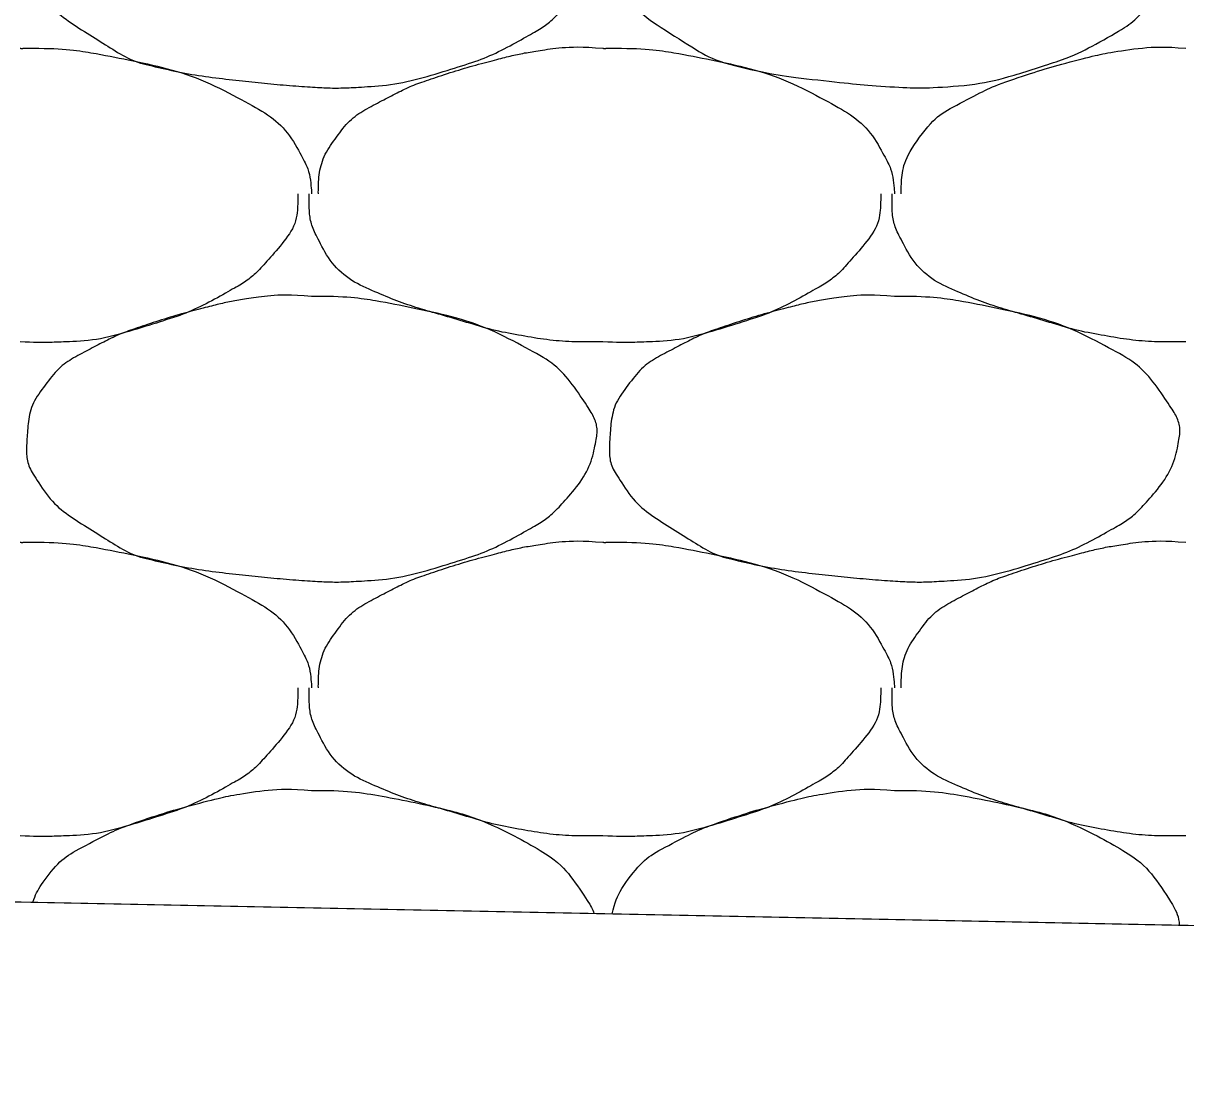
# Model space of a CAD drawing. Extents: x 1373719 to 1374161, y 379835 to 380167.
# Drawn here: x 1373979.28 to 1373980.199, y 380058.646 to 380059.475 of the extents above; entities that cross this region are included whole.
import ezdxf

# ---------------------------------------------------------------- set-up
doc = ezdxf.new("R2010")
doc.units = 0
doc.layers.add('Aggregate Base Course', color=7, linetype='Continuous')
doc.layers.add('SIGNATURE', color=7, linetype='Continuous')

msp = doc.modelspace()

# ---------------------------------------------------------------- linework, layer by layer
msp.add_line((1373964.6908, 380059.07229), (1373986.02742, 380058.64556))
at = {"layer": 'Aggregate Base Course'}
for points, degree in [([(1373979.50824, 380059.65), (1373979.5346, 380059.65036), (1373979.56105, 380059.64639), (1373979.58744, 380059.641), (1373979.61966, 380059.63442), (1373979.64935, 380059.62461), (1373979.67924, 380059.6086), (1373979.69917, 380059.59792), (1373979.7128, 380059.58345), (1373979.72604, 380059.5636), (1373979.73173, 380059.55506), (1373979.73479, 380059.54523), (1373979.73324, 380059.5366), (1373979.73019, 380059.5197), (1373979.72138, 380059.50291), (1373979.70804, 380059.488), (1373979.6996, 380059.47858), (1373979.69128, 380059.47222), (1373979.68104, 380059.4664), (1373979.6629, 380059.45609), (1373979.64502, 380059.44745), (1373979.62524, 380059.4412), (1373979.59968, 380059.43313), (1373979.57416, 380059.42664), (1373979.54784, 380059.425), (1373979.53465, 380059.42418), (1373979.5214, 380059.42412), (1373979.50824, 380059.425), (1373979.48841, 380059.42632), (1373979.46863, 380059.42823), (1373979.44884, 380059.4304), (1373979.42704, 380059.43279), (1373979.40553, 380059.43623), (1373979.38404, 380059.4412), (1373979.36638, 380059.44528), (1373979.35121, 380059.45472), (1373979.33544, 380059.4646), (1373979.31756, 380059.4758), (1373979.30303, 380059.48672), (1373979.29044, 380059.506), (1373979.28396, 380059.51591), (1373979.28265, 380059.52652), (1373979.28324, 380059.5366), (1373979.28408, 380059.5512), (1373979.28715, 380059.56591), (1373979.29764, 380059.5798), (1373979.30825, 380059.59386), (1373979.3198, 380059.60139), (1373979.33364, 380059.6086), (1373979.34548, 380059.61478), (1373979.35711, 380059.62057), (1373979.36964, 380059.6248), (1373979.38752, 380059.63084), (1373979.40537, 380059.63624), (1373979.42364, 380059.641), (1373979.43496, 380059.64395), (1373979.44628, 380059.64639), (1373979.45784, 380059.6482), (1373979.47451, 380059.65081), (1373979.49153, 380059.65144), (1373979.50824, 380059.65)], 3), ([(1373979.96904, 380059.65), (1373979.9954, 380059.65036), (1373980.02185, 380059.64639), (1373980.08046, 380059.63442), (1373980.11015, 380059.62461), (1373980.15997, 380059.59792), (1373980.1736, 380059.58345), (1373980.19253, 380059.55506), (1373980.19559, 380059.54523), (1373980.19099, 380059.5197), (1373980.18218, 380059.50291), (1373980.1604, 380059.47858), (1373980.15208, 380059.47222), (1373980.1237, 380059.45609), (1373980.10582, 380059.44745), (1373980.06048, 380059.43313), (1373980.03496, 380059.42664), (1373979.99545, 380059.42418), (1373979.9822, 380059.42412), (1373979.94921, 380059.42632), (1373979.92943, 380059.42823), (1373979.88784, 380059.43279), (1373979.86633, 380059.43623), (1373979.82718, 380059.44528), (1373979.81201, 380059.45472), (1373979.77836, 380059.4758), (1373979.76383, 380059.48672), (1373979.74476, 380059.51591), (1373979.74345, 380059.52652), (1373979.74488, 380059.5512), (1373979.74795, 380059.56591), (1373979.76905, 380059.59386), (1373979.7806, 380059.60139), (1373979.80628, 380059.61478), (1373979.81791, 380059.62057), (1373979.84832, 380059.63084), (1373979.86617, 380059.63624), (1373979.89576, 380059.64395), (1373979.90708, 380059.64639), (1373979.93531, 380059.65081), (1373979.95233, 380059.65144), (1373979.96904, 380059.65)], 3), ([(1373979.27784, 380059.4556), (1373979.27963, 380059.4555), (1373979.28144, 380059.45571), (1373979.28324, 380059.4556)], 2), ([(1373979.28324, 380059.4556), (1373979.3096, 380059.45596), (1373979.33605, 380059.45199), (1373979.36244, 380059.4466), (1373979.39466, 380059.44002), (1373979.42435, 380059.43021), (1373979.45424, 380059.4142), (1373979.47417, 380059.40352), (1373979.49008, 380059.3896), (1373979.50104, 380059.3692), (1373979.50575, 380059.36042), (1373979.50751, 380059.35149), (1373979.50824, 380059.3422), (1373979.50828, 380059.3416), (1373979.50835, 380059.34099), (1373979.50824, 380059.3404)], 3), ([(1373979.51364, 380059.3404), (1373979.51366, 380059.341), (1373979.51362, 380059.3416), (1373979.51364, 380059.3422), (1373979.51397, 380059.35738), (1373979.51825, 380059.37195), (1373979.52804, 380059.3854), (1373979.53794, 380059.39902), (1373979.5502, 380059.40699), (1373979.56404, 380059.4142), (1373979.57588, 380059.42038), (1373979.58751, 380059.42617), (1373979.60004, 380059.4304), (1373979.61792, 380059.43644), (1373979.63577, 380059.44184), (1373979.65404, 380059.4466), (1373979.66536, 380059.44955), (1373979.67668, 380059.45199), (1373979.68824, 380059.4538), (1373979.70491, 380059.45641), (1373979.72193, 380059.45704), (1373979.73864, 380059.4556)], 3), ([(1373979.73864, 380059.4556), (1373979.74043, 380059.4555), (1373979.74224, 380059.45571), (1373979.74404, 380059.4556)], 2), ([(1373979.74404, 380059.4556), (1373979.7704, 380059.45596), (1373979.79685, 380059.45199), (1373979.82324, 380059.4466), (1373979.85546, 380059.44002), (1373979.88515, 380059.43021), (1373979.91504, 380059.4142), (1373979.93497, 380059.40352), (1373979.95088, 380059.3896), (1373979.96184, 380059.3692), (1373979.96655, 380059.36042), (1373979.96831, 380059.35149), (1373979.96904, 380059.3422), (1373979.96908, 380059.3416), (1373979.96915, 380059.34099), (1373979.96904, 380059.3404)], 3), ([(1373979.97444, 380059.3404), (1373979.97446, 380059.341), (1373979.97442, 380059.3416), (1373979.97477, 380059.35738), (1373979.97905, 380059.37195), (1373979.99874, 380059.39902), (1373980.011, 380059.40699), (1373980.03668, 380059.42038), (1373980.04831, 380059.42617), (1373980.07872, 380059.43644), (1373980.09657, 380059.44184), (1373980.12616, 380059.44955), (1373980.13748, 380059.45199), (1373980.16571, 380059.45641), (1373980.18273, 380059.45704), (1373980.19944, 380059.4556)], 3), ([(1373979.49744, 380059.3404), (1373979.49748, 380059.3386), (1373979.4975, 380059.3368), (1373979.49744, 380059.335), (1373979.49677, 380059.31675), (1373979.48519, 380059.30094), (1373979.47224, 380059.2864), (1373979.46405, 380059.27721), (1373979.45548, 380059.27062), (1373979.44524, 380059.2648), (1373979.4271, 380059.25449), (1373979.40922, 380059.24585), (1373979.38944, 380059.2396), (1373979.36388, 380059.23153), (1373979.33838, 380059.22443), (1373979.31204, 380059.2234), (1373979.30064, 380059.22295), (1373979.28922, 380059.22289), (1373979.27784, 380059.2234)], 3), ([(1373979.73864, 380059.2234), (1373979.73624, 380059.2234), (1373979.73384, 380059.2234), (1373979.73144, 380059.2234), (1373979.71155, 380059.2234), (1373979.69175, 380059.22526), (1373979.67204, 380059.2288), (1373979.65101, 380059.23258), (1373979.63095, 380059.239), (1373979.61049, 380059.24488), (1373979.59283, 380059.24995), (1373979.57575, 380059.25565), (1373979.55864, 380059.263), (1373979.53958, 380059.27119), (1373979.52372, 380059.28499), (1373979.51364, 380059.3044), (1373979.50845, 380059.31438), (1373979.50644, 380059.32452), (1373979.50644, 380059.335), (1373979.50644, 380059.3368), (1373979.50644, 380059.3386), (1373979.50644, 380059.3404)], 3), ([(1373979.95824, 380059.3404), (1373979.95828, 380059.3386), (1373979.9583, 380059.3368), (1373979.95824, 380059.335), (1373979.95757, 380059.31675), (1373979.94599, 380059.30094), (1373979.93304, 380059.2864), (1373979.92485, 380059.27721), (1373979.91628, 380059.27062), (1373979.90604, 380059.2648), (1373979.8879, 380059.25449), (1373979.87002, 380059.24585), (1373979.85024, 380059.2396), (1373979.82468, 380059.23153), (1373979.79918, 380059.22443), (1373979.77284, 380059.2234), (1373979.76144, 380059.22295), (1373979.75002, 380059.22289), (1373979.73864, 380059.2234)], 3), ([(1373980.19944, 380059.2234), (1373980.19704, 380059.2234), (1373980.19464, 380059.2234), (1373980.19224, 380059.2234), (1373980.17235, 380059.2234), (1373980.15255, 380059.22526), (1373980.13284, 380059.2288), (1373980.11181, 380059.23258), (1373980.09175, 380059.239), (1373980.07129, 380059.24488), (1373980.05363, 380059.24995), (1373980.03655, 380059.25565), (1373980.01944, 380059.263), (1373980.00038, 380059.27119), (1373979.98452, 380059.28499), (1373979.97444, 380059.3044), (1373979.96925, 380059.31438), (1373979.96724, 380059.32452), (1373979.96724, 380059.335), (1373979.96724, 380059.3368), (1373979.96724, 380059.3386), (1373979.96724, 380059.3404)], 3), ([(1373979.50824, 380059.2594), (1373979.5346, 380059.25976), (1373979.56105, 380059.25579), (1373979.58744, 380059.2504), (1373979.61966, 380059.24382), (1373979.64935, 380059.23401), (1373979.67924, 380059.218), (1373979.69917, 380059.20732), (1373979.7128, 380059.19285), (1373979.72604, 380059.173), (1373979.73173, 380059.16446), (1373979.73479, 380059.15463), (1373979.73324, 380059.146), (1373979.73019, 380059.1291), (1373979.72138, 380059.11231), (1373979.70804, 380059.0974), (1373979.6996, 380059.08798), (1373979.69128, 380059.08162), (1373979.68104, 380059.0758), (1373979.6629, 380059.06549), (1373979.64502, 380059.05685), (1373979.62524, 380059.0506), (1373979.59968, 380059.04253), (1373979.57416, 380059.03604), (1373979.54784, 380059.0344), (1373979.53465, 380059.03358), (1373979.5214, 380059.03352), (1373979.50824, 380059.0344), (1373979.48841, 380059.03572), (1373979.46863, 380059.03763), (1373979.44884, 380059.0398), (1373979.42704, 380059.04219), (1373979.40553, 380059.04563), (1373979.38404, 380059.0506), (1373979.36638, 380059.05468), (1373979.35121, 380059.06412), (1373979.33544, 380059.074), (1373979.31756, 380059.0852), (1373979.30303, 380059.09612), (1373979.29044, 380059.1154), (1373979.28396, 380059.12531), (1373979.28265, 380059.13592), (1373979.28324, 380059.146), (1373979.28408, 380059.1606), (1373979.28715, 380059.17531), (1373979.29764, 380059.1892), (1373979.30825, 380059.20326), (1373979.3198, 380059.21079), (1373979.33364, 380059.218), (1373979.34548, 380059.22418), (1373979.35711, 380059.22997), (1373979.36964, 380059.2342), (1373979.38752, 380059.24024), (1373979.40537, 380059.24564), (1373979.42364, 380059.2504), (1373979.43496, 380059.25335), (1373979.44628, 380059.25579), (1373979.45784, 380059.2576), (1373979.47451, 380059.26021), (1373979.49153, 380059.26084), (1373979.50824, 380059.2594)], 3), ([(1373979.96904, 380059.2594), (1373979.9954, 380059.25976), (1373980.02185, 380059.25579), (1373980.04824, 380059.2504), (1373980.08046, 380059.24382), (1373980.11015, 380059.23401), (1373980.14004, 380059.218), (1373980.15997, 380059.20732), (1373980.1736, 380059.19285), (1373980.18684, 380059.173), (1373980.19253, 380059.16446), (1373980.19559, 380059.15463), (1373980.19404, 380059.146), (1373980.19099, 380059.1291), (1373980.18218, 380059.11231), (1373980.16884, 380059.0974), (1373980.1604, 380059.08798), (1373980.15208, 380059.08162), (1373980.14184, 380059.0758), (1373980.1237, 380059.06549), (1373980.10582, 380059.05685), (1373980.08604, 380059.0506), (1373980.06048, 380059.04253), (1373980.03496, 380059.03604), (1373980.00864, 380059.0344), (1373979.99545, 380059.03358), (1373979.9822, 380059.03352), (1373979.96904, 380059.0344), (1373979.94921, 380059.03572), (1373979.92943, 380059.03763), (1373979.90964, 380059.0398), (1373979.88784, 380059.04219), (1373979.86633, 380059.04563), (1373979.84484, 380059.0506), (1373979.82718, 380059.05468), (1373979.81201, 380059.06412), (1373979.79624, 380059.074), (1373979.77836, 380059.0852), (1373979.76383, 380059.09612), (1373979.75124, 380059.1154), (1373979.74476, 380059.12531), (1373979.74345, 380059.13592), (1373979.74404, 380059.146), (1373979.74488, 380059.1606), (1373979.74795, 380059.17531), (1373979.75844, 380059.1892), (1373979.76905, 380059.20326), (1373979.7806, 380059.21079), (1373979.79444, 380059.218), (1373979.80628, 380059.22418), (1373979.81791, 380059.22997), (1373979.83044, 380059.2342), (1373979.84832, 380059.24024), (1373979.86617, 380059.24564), (1373979.88444, 380059.2504), (1373979.89576, 380059.25335), (1373979.90708, 380059.25579), (1373979.91864, 380059.2576), (1373979.93531, 380059.26021), (1373979.95233, 380059.26084), (1373979.96904, 380059.2594)], 3), ([(1373979.27784, 380059.065), (1373979.27963, 380059.0649), (1373979.28144, 380059.06511), (1373979.28324, 380059.065)], 2), ([(1373979.28324, 380059.065), (1373979.3096, 380059.06536), (1373979.33605, 380059.06139), (1373979.36244, 380059.056), (1373979.39466, 380059.04942), (1373979.42435, 380059.03961), (1373979.45424, 380059.0236), (1373979.47417, 380059.01292), (1373979.49008, 380058.999), (1373979.50104, 380058.9786), (1373979.50575, 380058.96982), (1373979.50751, 380058.96089), (1373979.50824, 380058.9516), (1373979.50828, 380058.951), (1373979.50835, 380058.95039), (1373979.50824, 380058.9498)], 3), ([(1373979.51364, 380058.9498), (1373979.51366, 380058.9504), (1373979.51362, 380058.951), (1373979.51364, 380058.9516), (1373979.51397, 380058.96678), (1373979.51825, 380058.98135), (1373979.52804, 380058.9948), (1373979.53794, 380059.00842), (1373979.5502, 380059.01639), (1373979.56404, 380059.0236), (1373979.57588, 380059.02978), (1373979.58751, 380059.03557), (1373979.60004, 380059.0398), (1373979.61792, 380059.04584), (1373979.63577, 380059.05124), (1373979.65404, 380059.056), (1373979.66536, 380059.05895), (1373979.67668, 380059.06139), (1373979.68824, 380059.0632), (1373979.70491, 380059.06581), (1373979.72193, 380059.06644), (1373979.73864, 380059.065)], 3), ([(1373979.73864, 380059.065), (1373979.74043, 380059.0649), (1373979.74224, 380059.06511), (1373979.74404, 380059.065)], 2), ([(1373979.74404, 380059.065), (1373979.7704, 380059.06536), (1373979.79685, 380059.06139), (1373979.82324, 380059.056), (1373979.85546, 380059.04942), (1373979.88515, 380059.03961), (1373979.91504, 380059.0236), (1373979.93497, 380059.01292), (1373979.95088, 380058.999), (1373979.96184, 380058.9786), (1373979.96655, 380058.96982), (1373979.96831, 380058.96089), (1373979.96904, 380058.9516), (1373979.96908, 380058.951), (1373979.96915, 380058.95039), (1373979.96904, 380058.9498)], 3), ([(1373979.97444, 380058.9498), (1373979.97446, 380058.9504), (1373979.97442, 380058.951), (1373979.97444, 380058.9516), (1373979.97477, 380058.96678), (1373979.97905, 380058.98135), (1373979.98884, 380058.9948), (1373979.99874, 380059.00842), (1373980.011, 380059.01639), (1373980.02484, 380059.0236), (1373980.03668, 380059.02978), (1373980.04831, 380059.03557), (1373980.06084, 380059.0398), (1373980.07872, 380059.04584), (1373980.09657, 380059.05124), (1373980.11484, 380059.056), (1373980.12616, 380059.05895), (1373980.13748, 380059.06139), (1373980.14904, 380059.0632), (1373980.16571, 380059.06581), (1373980.18273, 380059.06644), (1373980.19944, 380059.065)], 3), ([(1373979.49744, 380058.9498), (1373979.49748, 380058.948), (1373979.4975, 380058.9462), (1373979.49744, 380058.9444), (1373979.49677, 380058.92615), (1373979.48519, 380058.91034), (1373979.47224, 380058.8958), (1373979.46405, 380058.88661), (1373979.45548, 380058.88002), (1373979.44524, 380058.8742), (1373979.4271, 380058.86389), (1373979.40922, 380058.85525), (1373979.38944, 380058.849), (1373979.36388, 380058.84093), (1373979.33838, 380058.83383), (1373979.31204, 380058.8328), (1373979.30064, 380058.83235), (1373979.28922, 380058.83229), (1373979.27784, 380058.8328)], 3), ([(1373979.73864, 380058.8328), (1373979.73624, 380058.8328), (1373979.73384, 380058.8328), (1373979.73144, 380058.8328), (1373979.71155, 380058.8328), (1373979.69175, 380058.83466), (1373979.67204, 380058.8382), (1373979.65101, 380058.84198), (1373979.63095, 380058.8484), (1373979.61049, 380058.85428), (1373979.59283, 380058.85935), (1373979.57575, 380058.86505), (1373979.55864, 380058.8724), (1373979.53958, 380058.88059), (1373979.52372, 380058.89439), (1373979.51364, 380058.9138), (1373979.50845, 380058.92378), (1373979.50644, 380058.93392), (1373979.50644, 380058.9444), (1373979.50644, 380058.9462), (1373979.50644, 380058.948), (1373979.50644, 380058.9498)], 3), ([(1373979.95824, 380058.9498), (1373979.95828, 380058.948), (1373979.9583, 380058.9462), (1373979.95824, 380058.9444), (1373979.95757, 380058.92615), (1373979.94599, 380058.91034), (1373979.93304, 380058.8958), (1373979.92485, 380058.88661), (1373979.91628, 380058.88002), (1373979.90604, 380058.8742), (1373979.8879, 380058.86389), (1373979.87002, 380058.85525), (1373979.85024, 380058.849), (1373979.82468, 380058.84093), (1373979.79918, 380058.83383), (1373979.77284, 380058.8328), (1373979.76144, 380058.83235), (1373979.75002, 380058.83229), (1373979.73864, 380058.8328)], 3), ([(1373980.19944, 380058.8328), (1373980.19704, 380058.8328), (1373980.19464, 380058.8328), (1373980.19224, 380058.8328), (1373980.17235, 380058.8328), (1373980.15255, 380058.83466), (1373980.13284, 380058.8382), (1373980.11181, 380058.84198), (1373980.09175, 380058.8484), (1373980.07129, 380058.85428), (1373980.05363, 380058.85935), (1373980.03655, 380058.86505), (1373980.01944, 380058.8724), (1373980.00038, 380058.88059), (1373979.98452, 380058.89439), (1373979.97444, 380058.9138), (1373979.96925, 380058.92378), (1373979.96724, 380058.93392), (1373979.96724, 380058.9444), (1373979.96724, 380058.9462), (1373979.96724, 380058.948), (1373979.96724, 380058.9498)], 3), ([(1373979.28783, 380058.78035), (1373979.29001, 380058.78654), (1373979.29314, 380058.79264), (1373979.30825, 380058.81266), (1373979.3198, 380058.82019), (1373979.34548, 380058.83358), (1373979.35711, 380058.83937), (1373979.38752, 380058.84964), (1373979.40537, 380058.85504), (1373979.43496, 380058.86275), (1373979.44628, 380058.86519), (1373979.47451, 380058.86961), (1373979.49153, 380058.87024), (1373979.50824, 380058.8688)], 3), ([(1373979.50824, 380058.8688), (1373979.5346, 380058.86916), (1373979.56105, 380058.86519), (1373979.61966, 380058.85322), (1373979.64935, 380058.84341), (1373979.69917, 380058.81672), (1373979.7128, 380058.80225), (1373979.72836, 380058.77892), (1373979.73024, 380058.77522), (1373979.73155, 380058.77148)], 3), ([(1373979.74606, 380058.77119), (1373979.74806, 380058.7805), (1373979.75173, 380058.78972), (1373979.76905, 380058.81266), (1373979.7806, 380058.82019), (1373979.80628, 380058.83358), (1373979.81791, 380058.83937), (1373979.84832, 380058.84964), (1373979.86617, 380058.85504), (1373979.89576, 380058.86275), (1373979.90708, 380058.86519), (1373979.93531, 380058.86961), (1373979.95233, 380058.87024), (1373979.96904, 380058.8688)], 3), ([(1373979.96904, 380058.8688), (1373979.9954, 380058.86916), (1373980.02185, 380058.86519), (1373980.08046, 380058.85322), (1373980.11015, 380058.84341), (1373980.15997, 380058.81672), (1373980.1736, 380058.80225), (1373980.19107, 380058.77604), (1373980.19385, 380058.76898), (1373980.19435, 380058.76222)], 3)]:
    msp.add_open_spline(points, degree=degree, dxfattribs=at)
at = {"layer": 'SIGNATURE'}
msp.add_lwpolyline([(1373986.02742, 380058.64556), (1373978.34256, 380058.79926), (1373978.88655, 380060.01052), (1373979.54152, 380059.98555), (1373979.28452, 380060.24255), (1373979.70707, 380060.22565), (1373982.08573, 380059.63098)], close=True, dxfattribs=at)

doc.saveas('drawing.dxf')
